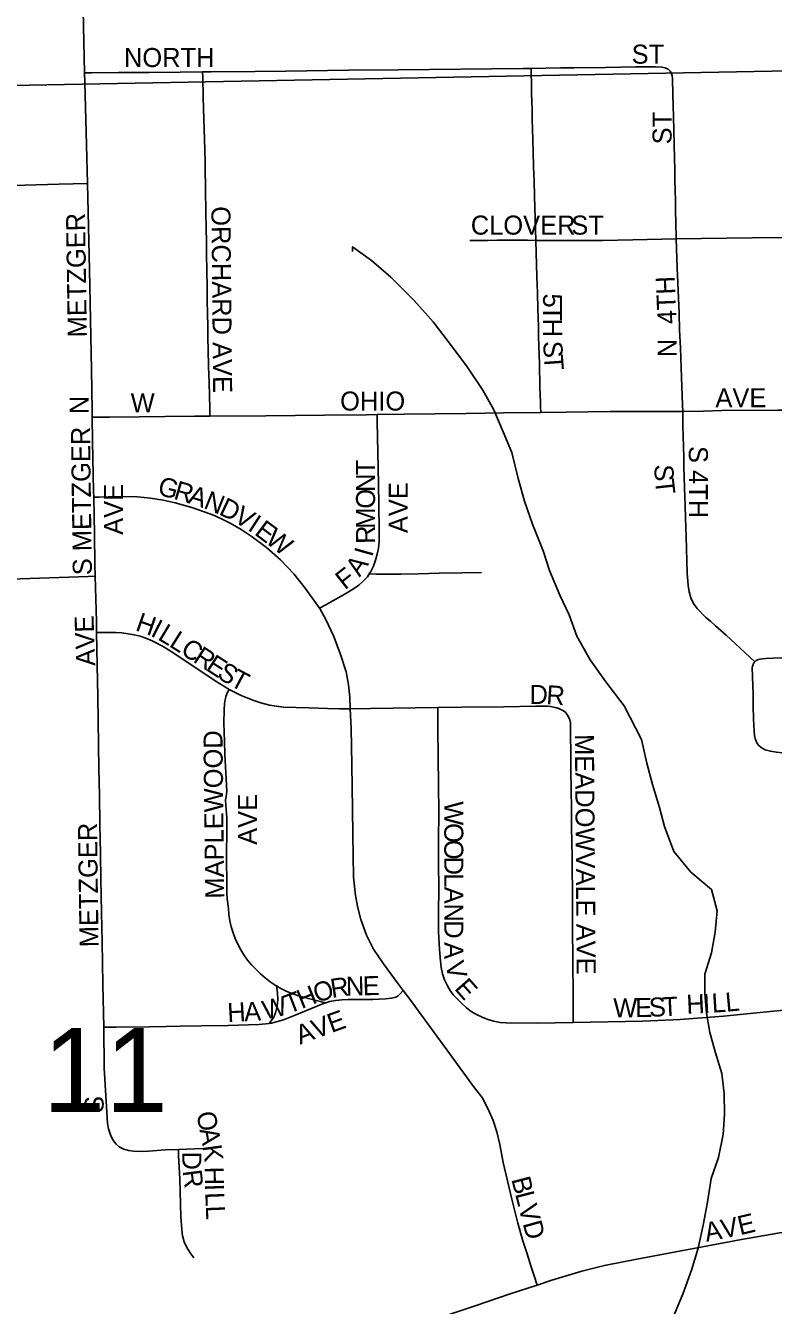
# Model space of a CAD drawing. Extents: x 1985906 to 2360102, y 891258 to 1222054.
# Drawn here: x 2163486 to 2165450, y 1081312 to 1084672 of the extents above; entities that cross this region are included whole.
import ezdxf

# ---------------------------------------------------------------- set-up
doc = ezdxf.new("R2010")
doc.units = 0
for name, color, linetype in [('GM_X_City_Street', 7, 'Continuous'), ('GM_X_City_Street_Text', 7, 'Continuous'), ('GM_X_Minor_River', 7, 'Continuous'), ('GM_X_Section', 7, 'Continuous'), ('GM_X_Section_Text', 7, 'Continuous')]:
    doc.layers.add(name, color=color, linetype=linetype)

msp = doc.modelspace()

# ---------------------------------------------------------------- linework, layer by layer
at = {"layer": 'GM_X_City_Street'}
for points in [[(2163640.8, 1084548.1), (2163636.6, 1084752.7), (2163633, 1084883.8), (2163636, 1085047.8), (2163638.9, 1085162.5), (2163641.1, 1085244.5), (2163642.3, 1085282.2), (2163643.7, 1085327.6), (2163644.8, 1085358.9), (2163646.1, 1085410.3)], [(2163640.8, 1084548.1), (2163659.1, 1084548.2), (2163730.4, 1084548.7), (2163810.3, 1084549.3), (2163891.8, 1084550.1), (2163950.7, 1084550.5)], [(2163950.7, 1084550.5), (2163973.6, 1084550.6), (2164087.8, 1084551.9), (2164169.8, 1084552.8), (2164333.7, 1084554.9), (2164464.4, 1084556), (2164792.7, 1084559.7), (2164813.7, 1084560)], [(2163970, 1083646.8), (2163969.6, 1083667.2), (2163967.8, 1083734.9), (2163966.7, 1083776.6), (2163965.5, 1083822.5), (2163965, 1083851.1), (2163964.4, 1083884), (2163963.9, 1083914.2), (2163963.3, 1083951.1), (2163962.7, 1083985.6), (2163962, 1084028.2), (2163961.2, 1084073.6), (2163960.7, 1084103.3), (2163960.1, 1084141.3), (2163959.4, 1084179.4), (2163958.3, 1084244.5), (2163958.2, 1084258), (2163958, 1084284.6), (2163957.8, 1084311.7), (2163956.8, 1084346.1), (2163956, 1084373.2), (2163955.2, 1084400.3), (2163954.4, 1084426.3), (2163953.6, 1084455), (2163952.7, 1084483.7), (2163951.1, 1084537.9), (2163950.7, 1084550.5)], [(2164813.7, 1084560), (2164891.6, 1084561.1), (2164926.3, 1084561.6), (2165009, 1084562.6), (2165088.1, 1084563.7), (2165139.9, 1084564), (2165157.1, 1084563.2), (2165165.9, 1084561.5), (2165173.6, 1084558.2)], [(2164825.9, 1084108.1), (2164822.7, 1084224.4), (2164821.5, 1084263.4), (2164820.2, 1084302.2), (2164819, 1084340.2), (2164817.9, 1084372.8), (2164817.3, 1084399.1), (2164816.7, 1084425.9), (2164816, 1084453.1), (2164815.6, 1084470.8), (2164815, 1084496.9), (2164814.5, 1084519.9), (2164813.9, 1084547.6), (2164813.7, 1084560)], [(2165194.7, 1084112.6), (2165193.8, 1084157.8), (2165193.2, 1084182.8), (2165192.5, 1084213.1), (2165191.9, 1084239.1), (2165191.2, 1084268.3), (2165190.6, 1084296.5), (2165189.9, 1084323.5), (2165189, 1084360), (2165188.2, 1084398), (2165187.4, 1084432.9), (2165186.1, 1084490.8), (2165185.1, 1084533.2), (2165183.9, 1084540.1), (2165182, 1084546.2), (2165178.7, 1084552.7), (2165173.6, 1084558.2)], [(2163648.3, 1084257.8), (2163645.9, 1084359), (2163641.2, 1084523), (2163640.8, 1084548.1)], [(2163321.4, 1084247.4), (2163424.9, 1084251.2), (2163573, 1084255.9), (2163648.3, 1084257.8)], [(2163660.9, 1083644.5), (2163661, 1083661.6), (2163659, 1083768.9), (2163653.6, 1084030.8), (2163648.3, 1084257.8)], [(2164825.9, 1084108.1), (2164920.1, 1084108), (2165000.8, 1084108), (2165081.1, 1084109.5), (2165194.7, 1084112.6)], [(2165194.7, 1084112.6), (2165261.4, 1084113.2), (2165393.8, 1084114.7), (2165565.9, 1084116.6)], [(2165212, 1083658.9), (2165211.4, 1083676.3), (2165209.7, 1083724.4), (2165207.3, 1083773.8), (2165205.5, 1083826.4), (2165203.1, 1083872.2), (2165202.1, 1083917.6), (2165199, 1083996.8), (2165197.4, 1084036.3), (2165194.7, 1084112.6)], [(2164652.9, 1084108.1), (2164674.2, 1084108.2), (2164698.7, 1084108.4), (2164725.3, 1084108.5), (2164756, 1084108.7), (2164781, 1084108.9), (2164804.5, 1084109), (2164825.9, 1084108.1)], [(2164838.7, 1083656.6), (2164838.4, 1083671.7), (2164838, 1083686.3), (2164837.6, 1083699.6), (2164836.9, 1083724.5), (2164836.4, 1083742.5), (2164835.8, 1083766.1), (2164835.3, 1083785), (2164834.7, 1083806.6), (2164834.1, 1083831.2), (2164833.4, 1083856.3), (2164832.6, 1083882.9), (2164831.4, 1083927.6), (2164830.1, 1083970.4), (2164828.9, 1084012.8), (2164825.9, 1084108.1)], [(2163660.9, 1083644.5), (2163706.4, 1083644.3), (2163784, 1083645.1), (2163852.3, 1083645.7), (2163929.4, 1083646.5), (2163970, 1083646.8)], [(2163665, 1083434.2), (2163664.7, 1083449.5), (2163661.7, 1083579.8), (2163660.9, 1083644.5)], [(2163970, 1083646.8), (2164117, 1083647.3), (2164271.2, 1083649.1), (2164381.6, 1083650.4), (2164409.3, 1083650.8)], [(2164388.6, 1083232.4), (2164392.3, 1083238.5), (2164399.8, 1083252.9), (2164405.3, 1083268.3), (2164409.6, 1083284.2), (2164412.8, 1083300.3), (2164414.8, 1083316.6), (2164414.2, 1083348.5), (2164413.5, 1083414.2), (2164412.9, 1083469.4), (2164411.3, 1083551.2), (2164409.6, 1083633), (2164409.3, 1083650.8)], [(2164409.3, 1083650.8), (2164480.6, 1083651.7), (2164643.2, 1083654), (2164741.1, 1083655.4), (2164838.7, 1083656.6)], [(2164838.7, 1083656.6), (2164905.4, 1083657.4), (2165020.2, 1083658.8), (2165109.5, 1083658.8), (2165212, 1083658.9)], [(2165212, 1083658.9), (2165265.9, 1083660), (2165314.8, 1083661.3), (2165461.4, 1083662.6), (2165494, 1083662.5), (2165547.7, 1083662.8), (2165578.2, 1083663)], [(2165400.7, 1083001.7), (2165350.2, 1083048.8), (2165326, 1083071.5), (2165297.9, 1083096.5), (2165284.7, 1083108.2), (2165272.7, 1083118.3), (2165250, 1083142.1), (2165240.3, 1083155.3), (2165233.1, 1083169.9), (2165228.7, 1083185.7), (2165226, 1083201.8), (2165223.3, 1083234.8), (2165220.8, 1083330.6), (2165219.1, 1083379.8), (2165218.3, 1083412.6), (2165216.2, 1083458.7), (2165215.6, 1083486.9), (2165214.9, 1083514.4), (2165214.3, 1083540), (2165213.6, 1083566.6), (2165212.9, 1083595.7), (2165212.4, 1083618.9), (2165212, 1083658.9)], [(2164258, 1083142.6), (2164249.5, 1083155.3), (2164220.4, 1083195.2), (2164190.8, 1083232.7), (2164155.8, 1083269.2), (2164118.9, 1083301.5), (2164080.8, 1083329.6), (2164052.2, 1083348.9), (2164023.1, 1083365.5), (2164009.7, 1083372.9), (2163984.2, 1083385), (2163970.1, 1083390.6), (2163955.2, 1083395.9), (2163940, 1083400.9), (2163923, 1083406.8), (2163879.2, 1083419.3), (2163863.1, 1083423), (2163846.9, 1083426.6), (2163813.8, 1083431.5), (2163781.2, 1083434.6), (2163748.4, 1083435.4), (2163702.7, 1083434.8), (2163679.6, 1083434.4), (2163665, 1083434.2)], [(2163669.1, 1083226.3), (2163668.3, 1083257.8), (2163667, 1083335.9), (2163665, 1083434.2)], [(2163342.9, 1083215), (2163650.1, 1083226), (2163669.1, 1083226.3)], [(2163672.6, 1083078.6), (2163672.1, 1083107.7), (2163669.1, 1083226.3)], [(2164258, 1083142.6), (2164272.4, 1083150.6), (2164293.3, 1083162), (2164322.5, 1083178.7), (2164347, 1083193.3), (2164361.1, 1083203.1), (2164372.8, 1083213.3), (2164384, 1083225), (2164388.6, 1083232.4)], [(2164388.6, 1083232.4), (2164406.4, 1083232.3), (2164435, 1083232.2), (2164471.5, 1083232), (2164517.4, 1083233), (2164572, 1083234.2), (2164632.2, 1083235.5), (2164683, 1083236.4)], [(2164338.8, 1082878.4), (2164337.1, 1082909.1), (2164334, 1082941.4), (2164328, 1082975.4), (2164313.1, 1083021.1), (2164295.3, 1083068.3), (2164274.5, 1083113), (2164258.6, 1083141.7), (2164258, 1083142.6)], [(2163672.6, 1083078.6), (2163686, 1083078.6), (2163723, 1083078.6), (2163739.2, 1083077.6), (2163755.8, 1083075.5), (2163771.5, 1083072.9), (2163787.1, 1083069.2), (2163802.2, 1083064), (2163818.3, 1083057.2), (2163847.5, 1083042.1), (2163875.7, 1083024.9), (2163984, 1082951.9), (2164018.4, 1082930.5), (2164020.8, 1082929.3)], [(2163691.1, 1082042.7), (2163689.1, 1082154.2), (2163687, 1082266.2), (2163685.6, 1082343.9), (2163683.9, 1082431.4), (2163682.7, 1082497.6), (2163681.4, 1082575.2), (2163679.7, 1082651.8), (2163678.3, 1082721.1), (2163675.7, 1082910.8), (2163674, 1082993.1), (2163672.6, 1083078.6)], [(2165400.7, 1083001.7), (2165402.7, 1083003.5), (2165404.9, 1083005.1), (2165408.1, 1083007.1), (2165411.3, 1083008.1), (2165414.5, 1083008.9), (2165421.2, 1083010), (2165429.6, 1083010.7), (2165448.7, 1083011.2), (2165499.4, 1083012.6), (2165549.7, 1083014), (2165601.1, 1083016.4)], [(2165417.3, 1082776.8), (2165411.8, 1082781.8), (2165407.5, 1082787.6), (2165404.5, 1082793.2), (2165401.9, 1082800.6), (2165400.4, 1082808.6), (2165399.6, 1082819.8), (2165397.8, 1082851.1), (2165397, 1082886.4), (2165396.3, 1082917.1), (2165395.1, 1082963.5), (2165394.5, 1082985.7), (2165395.2, 1082990.7), (2165396.3, 1082994.9), (2165398.5, 1082998.8), (2165400.7, 1083001.7)], [(2164144.9, 1082150.8), (2164141.6, 1082152.7), (2164127.9, 1082161.8), (2164114.9, 1082171.8), (2164102.5, 1082182.7), (2164079.4, 1082206.1), (2164069, 1082218.7), (2164059.5, 1082232), (2164051.1, 1082245.8), (2164043.5, 1082260.2), (2164036.8, 1082275), (2164031, 1082290.3), (2164026.2, 1082305.9), (2164022.5, 1082322), (2164020.1, 1082338.7), (2164018.6, 1082354), (2164015.6, 1082379.3), (2164014.9, 1082394.7), (2164013.3, 1082510.3), (2164014.2, 1082543), (2164014.8, 1082575.8), (2164014.6, 1082592.3), (2164011.6, 1082625.2), (2164010.7, 1082639.3), (2164013.1, 1082648.4), (2164014.1, 1082661.1), (2164013.4, 1082677.5), (2164010.9, 1082726.7), (2164010, 1082742.9), (2164009.3, 1082759.6), (2164008, 1082792.6), (2164006.6, 1082842), (2164007.4, 1082874.8), (2164008.8, 1082891.4), (2164009.5, 1082898.1), (2164010.8, 1082905.1), (2164012.1, 1082910.4), (2164013.9, 1082915.1), (2164016.7, 1082921.9), (2164019.8, 1082927.5), (2164020.8, 1082929.3)], [(2164020.8, 1082929.3), (2164052.3, 1082913.4), (2164069.4, 1082906.1), (2164085.1, 1082899.8), (2164103.8, 1082894.1), (2164126.2, 1082888.3), (2164163.7, 1082883.1), (2164229.9, 1082880.6), (2164278.7, 1082878.8), (2164310.6, 1082878.7), (2164338.8, 1082878.4)], [(2164338.8, 1082878.4), (2164392, 1082879.4), (2164568.2, 1082882)], [(2164477.7, 1082138.5), (2164464.5, 1082156.2), (2164426.2, 1082208.4), (2164399.9, 1082247.4), (2164381.7, 1082283.9), (2164366.1, 1082325), (2164358.3, 1082355.7), (2164352.8, 1082388), (2164347, 1082436.5), (2164345.3, 1082549.6), (2164344.8, 1082615.2), (2164342.8, 1082731.4), (2164340.7, 1082827.8), (2164338.8, 1082878.4)], [(2164568.2, 1082882), (2164631.6, 1082883), (2164742.1, 1082884), (2164824.9, 1082885.5), (2164856.7, 1082885), (2164864.3, 1082884.1), (2164872.7, 1082882.8), (2164881.1, 1082880.6), (2164888.4, 1082878.2), (2164895.4, 1082874.8), (2164902.6, 1082870.1)], [(2164643.5, 1082093.2), (2164630.5, 1082105.2), (2164619.9, 1082115.6), (2164608.9, 1082127.1), (2164601.2, 1082138.4), (2164593.9, 1082151.4), (2164586.2, 1082166.9), (2164581.2, 1082182.7), (2164577.3, 1082198.8), (2164575.5, 1082215.4), (2164572.9, 1082246.1), (2164570.8, 1082294.1), (2164570.8, 1082342), (2164571.4, 1082407.2), (2164570.6, 1082472.6), (2164570.8, 1082537.8), (2164570.9, 1082602.3), (2164570.1, 1082682.6), (2164569.5, 1082747.6), (2164568.9, 1082828.6), (2164568.3, 1082869.7), (2164568.2, 1082882)], [(2164924.3, 1082055), (2164924.2, 1082069.1), (2164923.9, 1082116.5), (2164923.6, 1082149.8), (2164923.2, 1082192), (2164922.9, 1082232.6), (2164922.5, 1082288.4), (2164922.7, 1082354.2), (2164922.1, 1082405.6), (2164921.5, 1082453.1), (2164921, 1082489.5), (2164920.5, 1082527.6), (2164920, 1082568.7), (2164919.5, 1082610.9), (2164918.7, 1082671.9), (2164918.2, 1082711.5), (2164917.8, 1082742.2), (2164917.5, 1082771.9), (2164917.2, 1082800.1), (2164916.8, 1082830.2), (2164916.6, 1082842), (2164915, 1082849.8), (2164912.8, 1082855.9), (2164909.2, 1082862), (2164902.6, 1082870.1)], [(2165417.3, 1082776.8), (2165428.5, 1082771.1), (2165442, 1082766.9), (2165457.6, 1082764.2), (2165473.3, 1082762.9), (2165515.6, 1082762.9)], [(2164126.1, 1082052), (2164137.7, 1082068.7), (2164142.6, 1082080), (2164147, 1082098), (2164148.8, 1082115.3), (2164148, 1082132.6), (2164144.9, 1082150.8)], [(2164274.4, 1082106.6), (2164263, 1082109.4), (2164228.8, 1082117.6), (2164214.7, 1082121.2), (2164202.8, 1082124.9), (2164185.6, 1082130.6), (2164169.9, 1082136.9), (2164155.9, 1082144.2), (2164144.9, 1082150.8)], [(2164274.4, 1082106.6), (2164284.4, 1082109.7), (2164300.4, 1082112.8), (2164316.5, 1082114.6), (2164332.8, 1082115.4), (2164398.3, 1082115.2), (2164430.9, 1082116.7), (2164447.1, 1082118.8), (2164458, 1082121.1), (2164464.4, 1082124.8), (2164469.1, 1082129), (2164477.7, 1082138.5)], [(2164829.3, 1081365.4), (2164821.8, 1081389.2), (2164814, 1081413.6), (2164802.5, 1081450.1), (2164792.1, 1081481.3), (2164779, 1081527.7), (2164762.9, 1081591.3), (2164740.5, 1081687.2), (2164731.2, 1081734.6), (2164723.9, 1081767.4), (2164714, 1081797.1), (2164700.5, 1081827.3), (2164684.8, 1081858.1), (2164665, 1081883.6), (2164599.4, 1081973.8), (2164559.3, 1082028.5), (2164492.1, 1082119.2), (2164477.7, 1082138.5)], [(2164126.1, 1082052), (2164132.1, 1082052.6), (2164163.2, 1082061.9), (2164194, 1082073.9), (2164238.5, 1082092.7), (2164268.8, 1082104.9), (2164274.4, 1082106.6)], [(2164643.5, 1082093.2), (2164656.3, 1082083.8), (2164670.3, 1082075.5), (2164685, 1082068.4), (2164700.2, 1082062.5), (2164715.8, 1082058), (2164731.7, 1082055.2), (2164747.9, 1082053.7), (2164829.4, 1082053.4), (2164924.3, 1082055)], [(2164924.3, 1082055), (2165106.7, 1082057.9), (2165204.6, 1082062.3), (2165318.5, 1082071.3), (2165432.2, 1082082.7), (2165513.3, 1082090.3), (2165526.9, 1082090.9)], [(2163691.1, 1082042.7), (2163724, 1082042.5), (2163811.5, 1082043.8), (2163855.3, 1082044.4), (2163892.3, 1082045), (2163947.5, 1082045.8), (2164018.1, 1082046.9), (2164098.6, 1082049.4), (2164126.1, 1082052)], [(2163723.9, 1081735.6), (2163715.5, 1081747), (2163708.8, 1081760.1), (2163703.5, 1081775.2), (2163701, 1081789.8), (2163692.6, 1081934.5), (2163691.1, 1082042.7)], [(2163723.9, 1081735.6), (2163732.2, 1081728.3), (2163744.2, 1081722), (2163756.7, 1081718.4), (2163769.7, 1081716.8), (2163789.5, 1081715.7), (2163808.8, 1081716.8), (2163853.1, 1081720.4), (2163887.2, 1081721.3)], [(2163887.2, 1081721.3), (2163952.6, 1081724.1), (2163987, 1081725.6)], [(2163927.7, 1081436.7), (2163918.1, 1081450.1), (2163909.3, 1081464.2), (2163902.6, 1081479.2), (2163898.5, 1081495), (2163896, 1081511.4), (2163893.5, 1081544.4), (2163890.8, 1081644.1), (2163888, 1081704.3), (2163887.2, 1081721.3)], [(2165006.2, 1081416.6), (2165010.5, 1081417.7), (2165091.2, 1081433.2), (2165365.9, 1081485.3), (2165461.3, 1081502), (2165539.7, 1081513.6)], [(2164829.3, 1081365.4), (2164867.8, 1081378), (2164946.4, 1081401.6), (2165006.2, 1081416.6)], [(2163403.6, 1080923.3), (2163444.7, 1080935.1), (2163571.8, 1080970.5), (2163760.1, 1081023.8), (2163964.7, 1081083), (2164058, 1081109.5), (2164152.3, 1081139.4), (2164400.4, 1081222), (2164667.1, 1081311), (2164758.3, 1081342.2), (2164829.3, 1081365.4)]]:
    msp.add_lwpolyline(points, dxfattribs=at)
at = {"layer": 'GM_X_Minor_River'}
msp.add_lwpolyline([(2165189.2, 1081287.4), (2165212.8, 1081343.8), (2165234.4, 1081404.3), (2165252, 1081462.6), (2165265.5, 1081523), (2165277, 1081583.3), (2165286.5, 1081645.6), (2165306.1, 1081699.9), (2165317.6, 1081760.3), (2165321.1, 1081814.5), (2165320.6, 1081868.7), (2165314.1, 1081920.8), (2165297.6, 1081974.8), (2165283, 1082028.9), (2165274.5, 1082079), (2165270, 1082131.1), (2165269.6, 1082181.3), (2165287.2, 1082237.6), (2165296.7, 1082291.9), (2165302.2, 1082348.2), (2165287.7, 1082404.2), (2165233, 1082449.9), (2165188.3, 1082503.6), (2165163.6, 1082569.6), (2165151.1, 1082619.7), (2165132.5, 1082679.7), (2165117.9, 1082735.8), (2165103.3, 1082797.9), (2165058.3, 1082885.8), (2165009.5, 1082949.5), (2164968.7, 1083007.3), (2164934, 1083069.2), (2164913.4, 1083125.2), (2164888.8, 1083177.2), (2164862.1, 1083241.2), (2164845.6, 1083293.2), (2164816.8, 1083363.2), (2164796.2, 1083423.2), (2164779.6, 1083483.2), (2164762.9, 1083551.3), (2164740.3, 1083605.3), (2164715.7, 1083663.3), (2164687.1, 1083715.2), (2164644.3, 1083779), (2164595.5, 1083842.8), (2164556.8, 1083894.6), (2164506.1, 1083950.3), (2164445.2, 1084011.9), (2164394.6, 1084055.6), (2164344.1, 1084091.3), (2164344.2, 1084079.2)], dxfattribs=at)
at = {"layer": 'GM_X_Section'}
msp.add_lwpolyline([(2166281.8, 1084568.6), (2166424.4, 1079261.9), (2161115.7, 1079103.4), (2160986.8, 1084468.2)], close=True, dxfattribs=at)

# ---------------------------------------------------------------- texts
at = {"layer": 'GM_X_City_Street_Text'}
for s, rotation, p in [('ST', 0, (2165077.6, 1084572.2)), ('NORTH', 0, (2163744.4, 1084563.4)), ('ST', 90, (2165182.6, 1084360.4)), ('ORCHARD AVE', 270.5688, (2163973.8, 1084197.7)), ('METZGER', 90.8659, (2163647, 1083854)), ('CLOVER', 0, (2164655.2, 1084123.4)), ('ST', 0, (2164919.2, 1084123.4)), ('4TH', 92.3844, (2165195.8, 1083889.2)), ('5', 270.0625, (2164845, 1083968.8)), ('T', 270.0273, (2164845.1, 1083938)), ('H', 270.0604, (2164845.1, 1083902.7)), ('N', 90, (2165195.8, 1083801.6)), ('S', 272.5284, (2164845.3, 1083843.2)), ('T', 274.0056, (2164847, 1083806.6)), ('OHIO', 0, (2164312, 1083661.4)), ('AVE', 0, (2165297.6, 1083670.2)), ('N', 90, (2163651.4, 1083652)), ('W', 0, (2163762, 1083657)), ('S METZGER', 90.7427, (2163660.2, 1083229.3)), ('S 4TH', 270, (2165227.8, 1083568.4)), ('T', 90, (2164403.8, 1083491.8)), ('S', 271.2293, (2165137.4, 1083519.7)), ('G', 345.3065, (2163830.2, 1083441.1)), ('R', 343.8078, (2163872.4, 1083430.1)), ('N', 90, (2164403.8, 1083447.8)), ('T', 276.3842, (2165138.5, 1083479.6)), ('AVE', 90, (2163741.9, 1083335.2)), ('A', 341.9106, (2163910, 1083419.2)), ('N', 338.1418, (2163951, 1083405.8)), ('O', 90, (2164403.8, 1083403.8)), ('AVE', 90, (2164489.8, 1083339.6)), ('D', 334.6569, (2163991.1, 1083389.7)), ('V', 328.5414, (2164029.7, 1083371.6)), ('I', 327.1466, (2164066.9, 1083348.8)), ('E', 323.141, (2164084.6, 1083337.4)), ('M', 90, (2164403.8, 1083351)), ('W', 322.4273, (2164112.7, 1083316.4)), ('R', 90.386, (2164404.1, 1083311.5)), ('A', 55.4725, (2164363.5, 1083222.8)), ('I', 74.1817, (2164396, 1083275.1)), ('F', 38.1649, (2164324.6, 1083189)), ('E', 91.6397, (2163665.8, 1083079.4)), ('H', 340.6388, (2163771.9, 1083085.1)), ('I', 332.9072, (2163811.8, 1083071.2)), ('V', 92.1203, (2163667.4, 1083035.6)), ('L', 328.8722, (2163830.6, 1083061.6)), ('L', 327.7803, (2163860.5, 1083043.6)), ('C', 326.9497, (2163890.1, 1083024.9)), ('R', 326.9718, (2163923.3, 1083003.3)), ('A', 92.1421, (2163669, 1082991.6)), ('E', 326.9693, (2163956.5, 1082981.7)), ('S', 326.9693, (2163986, 1082962.5)), ('T', 331.7829, (2164019.5, 1082941)), ('D', 359.3005, (2164809.1, 1082891.4)), ('R', 355.9403, (2164852.3, 1082890.9)), ('MAPLEWOOD', 90.6358, (2164007.8, 1082380.2)), ('MEADOWVALE AVE', 270.4271, (2164928.6, 1082811.8)), ('AVE', 90, (2164093.8, 1082521.2)), ('W', 270.0504, (2164585.4, 1082635.6)), ('METZGER', 90.743, (2163677.8, 1082252.7)), ('O', 270.0437, (2164585.5, 1082578.4)), ('O', 270.0379, (2164585.5, 1082534.4)), ('D', 270.0379, (2164585.6, 1082490.4)), ('L', 270.0273, (2164585.6, 1082446.4)), ('A', 270.0379, (2164585.6, 1082411.2)), ('N', 270.0488, (2164585.6, 1082367.2)), ('D', 270.0437, (2164585.7, 1082323.2)), ('A', 270.2629, (2164585.7, 1082265.8)), ('V', 283.7199, (2164587.5, 1082209.1)), ('O', 18.0686, (2164250.7, 1082105.9)), ('R', 8.8034, (2164290.5, 1082119)), ('N', 1.4425, (2164327.9, 1082124.9)), ('E', 1.4212, (2164371.9, 1082126)), ('E', 311.4138, (2164610, 1082143.2)), ('T', 21.0509, (2164177.2, 1082077)), ('H', 21.6797, (2164210.6, 1082089.9)), ('L', 3.611, (2165289.3, 1082080.5)), ('L', 5.1959, (2165325.9, 1082082.8)), ('H', 3.1265, (2164017, 1082055.4)), ('A', 3.1047, (2164061, 1082057.8)), ('W', 13.4441, (2164114.7, 1082061.6)), ('W', 0.0672, (2165029.2, 1082068.6)), ('E', 1.1996, (2165087.5, 1082068.7)), ('S', 2.5785, (2165124, 1082069.5)), ('T', 2.7415, (2165159.3, 1082071)), ('H', 2.6452, (2165222.4, 1082077.4)), ('I', 2.6244, (2165266.4, 1082079.4)), ('V', 20.4742, (2164248.1, 1082011.7)), ('E', 19.9037, (2164289.2, 1082027)), ('A', 20.5433, (2164206.9, 1081996.3)), ('S', 90, (2163691, 1081817.2)), ('O', 280.7741, (2163934.3, 1081816.8)), ('A', 280.7984, (2163942.5, 1081773.5)), ('K', 277.6943, (2163950.6, 1081731)), ('D', 270.2842, (2163897.5, 1081715.9)), ('R', 277.419, (2163898.2, 1081665.3)), ('H', 270.5684, (2163956.5, 1081675.9)), ('I', 272.1893, (2163957, 1081630.3)), ('B', 284.3838, (2164761.2, 1081643.4)), ('L', 272.2023, (2163957.8, 1081608.3)), ('L', 284.3935, (2164771, 1081605)), ('L', 272.1858, (2163959.2, 1081573.2)), ('V', 284.4034, (2164779.7, 1081570.9)), ('D', 285.6194, (2164791, 1081527.2)), ('A', 10.997, (2165273.9, 1081478.8)), ('V', 10.997, (2165317.1, 1081487.2)), ('E', 13.1739, (2165362.3, 1081496.1))]:
    msp.add_text(s, height=50, rotation=rotation, dxfattribs=at).set_placement(p)
at = {"layer": 'GM_X_Section_Text'}
msp.add_text('11', height=221, rotation=0, dxfattribs=at).set_placement((2163531, 1081819.7))

doc.saveas('drawing.dxf')
